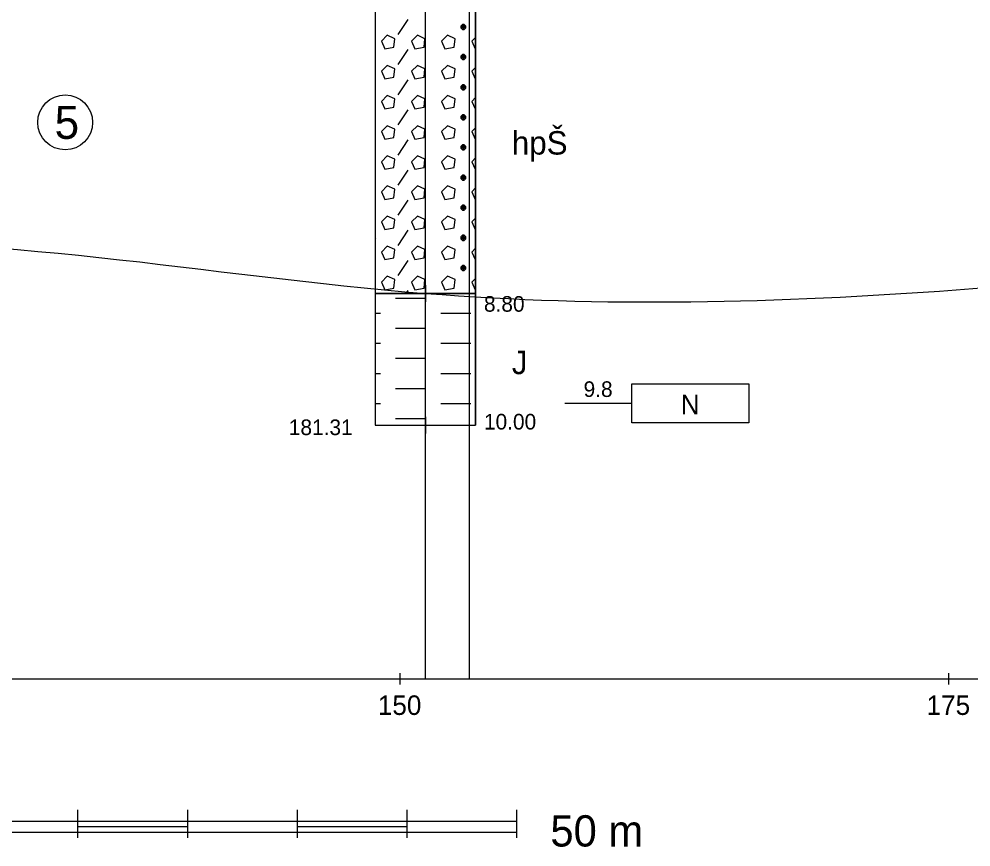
# Model space of a CAD drawing. Extents: x 3042 to 4120, y 576 to 2694.
# Drawn here: x 3387.77 to 3431.14, y 1544.18 to 1581.88 of the extents above; entities that cross this region are included whole.
import ezdxf

# ---------------------------------------------------------------- set-up
doc = ezdxf.new("R2010")
doc.units = 0
for name, color, linetype in [('17', 7, 'Continuous'), ('18', 7, 'Continuous'), ('51', 7, 'Continuous'), ('52', 7, 'Continuous'), ('53', 7, 'Continuous'), ('56', 7, 'Continuous'), ('62', 7, 'Continuous'), ('7', 7, 'Continuous'), ('8', 7, 'Continuous'), ('pomocna', 7, 'Continuous'), ('rozhraní', 7, 'Continuous')]:
    doc.layers.add(name, color=color, linetype=linetype)

msp = doc.modelspace()

# ---------------------------------------------------------------- linework, layer by layer
at = {"layer": '18'}
for p, q in [((3406.282, 1563.388), (3406.282, 1613.388)), ((3406.282, 1563.769), (3406.282, 1563.007)), ((3405.901, 1563.388), (3406.663, 1563.388))]:
    msp.add_line(p, q, dxfattribs=at)
at = {"layer": '51'}
for p, q in [((3405.04, 1581.177), (3405.497, 1581.863)), ((3408.012, 1581.405), (3408.012, 1581.634)), ((3408.568, 1581.047), (3408.393, 1580.872)), ((3405.04, 1579.805), (3405.497, 1580.491)), ((3408.012, 1580.034), (3408.012, 1580.262)), ((3408.568, 1579.676), (3408.393, 1579.5)), ((3405.04, 1578.434), (3405.497, 1579.119)), ((3408.012, 1578.662), (3408.012, 1578.891)), ((3408.568, 1578.304), (3408.393, 1578.129)), ((3405.04, 1577.062), (3405.497, 1577.748)), ((3408.012, 1577.291), (3408.012, 1577.519)), ((3408.568, 1576.932), (3408.393, 1576.757)), ((3405.04, 1575.69), (3405.497, 1576.376)), ((3408.012, 1575.919), (3408.012, 1576.148)), ((3408.568, 1575.561), (3408.393, 1575.386)), ((3405.04, 1574.319), (3405.497, 1575.005)), ((3408.012, 1574.547), (3408.012, 1574.776)), ((3408.568, 1574.189), (3408.393, 1574.014)), ((3405.04, 1572.947), (3405.497, 1573.633)), ((3408.012, 1573.176), (3408.012, 1573.404)), ((3408.568, 1572.818), (3408.393, 1572.642)), ((3405.04, 1571.576), (3405.497, 1572.261)), ((3408.012, 1571.804), (3408.012, 1572.033)), ((3408.568, 1571.446), (3408.393, 1571.271)), ((3405.04, 1570.204), (3405.497, 1570.89)), ((3408.012, 1570.433), (3408.012, 1570.661)), ((3408.568, 1570.074), (3408.393, 1569.899)), ((3404.926, 1569.175), (3405.611, 1569.175)), ((3405.41, 1569.388), (3405.497, 1569.518)), ((3405.611, 1569.175), (3406.297, 1569.175)), ((3403.996, 1568.49), (3404.24, 1568.49)), ((3406.983, 1568.49), (3407.669, 1568.49)), ((3407.669, 1568.49), (3408.355, 1568.49)), ((3404.926, 1567.804), (3405.611, 1567.804)), ((3405.611, 1567.804), (3406.297, 1567.804)), ((3403.996, 1567.118), (3404.24, 1567.118)), ((3406.983, 1567.118), (3407.669, 1567.118)), ((3407.669, 1567.118), (3408.355, 1567.118)), ((3404.926, 1566.432), (3405.611, 1566.432)), ((3405.611, 1566.432), (3406.297, 1566.432)), ((3403.996, 1565.746), (3404.24, 1565.746)), ((3406.983, 1565.746), (3407.669, 1565.746)), ((3407.669, 1565.746), (3408.355, 1565.746)), ((3404.926, 1565.061), (3405.611, 1565.061)), ((3405.611, 1565.061), (3406.297, 1565.061)), ((3403.996, 1564.375), (3404.24, 1564.375)), ((3406.983, 1564.375), (3407.669, 1564.375)), ((3407.669, 1564.375), (3408.355, 1564.375)), ((3404.926, 1563.689), (3405.611, 1563.689)), ((3405.611, 1563.689), (3406.297, 1563.689))]:
    msp.add_line(p, q, dxfattribs=at)
for points in [[(3403.996, 1569.388), (3408.568, 1569.388), (3408.568, 1583.388), (3403.996, 1583.388)], [(3403.996, 1563.388), (3408.568, 1563.388), (3408.568, 1569.388), (3403.996, 1569.388)]]:
    msp.add_lwpolyline(points, close=True, dxfattribs=at)
for points in [[(3403.996, 1581.466), (3404.011, 1581.482), (3404.011, 1581.558), (3403.996, 1581.573)], [(3403.996, 1581.497), (3404.011, 1581.482), (3403.996, 1581.482)], [(3407.974, 1581.634), (3407.897, 1581.558), (3407.897, 1581.482), (3407.974, 1581.405), (3408.05, 1581.405), (3408.126, 1581.482), (3408.126, 1581.558), (3408.05, 1581.634), (3407.974, 1581.634), (3408.126, 1581.482), (3407.897, 1581.482), (3408.05, 1581.634)], [(3404.278, 1580.872), (3404.43, 1580.529), (3404.849, 1580.605), (3404.887, 1580.986), (3404.545, 1581.139), (3404.278, 1580.872)], [(3405.649, 1580.872), (3405.802, 1580.529), (3406.221, 1580.605), (3406.259, 1580.986), (3405.916, 1581.139), (3405.649, 1580.872)], [(3407.021, 1580.872), (3407.173, 1580.529), (3407.593, 1580.605), (3407.631, 1580.986), (3407.288, 1581.139), (3407.021, 1580.872)], [(3408.393, 1580.872), (3408.545, 1580.529), (3408.568, 1580.533)], [(3403.996, 1580.095), (3404.011, 1580.11), (3404.011, 1580.186), (3403.996, 1580.202)], [(3403.996, 1580.125), (3404.011, 1580.11), (3403.996, 1580.11)], [(3407.974, 1580.262), (3407.897, 1580.186), (3407.897, 1580.11), (3407.974, 1580.034), (3408.05, 1580.034), (3408.126, 1580.11), (3408.126, 1580.186), (3408.05, 1580.262), (3407.974, 1580.262), (3408.126, 1580.11), (3407.897, 1580.11), (3408.05, 1580.262)], [(3404.278, 1579.5), (3404.43, 1579.158), (3404.849, 1579.234), (3404.887, 1579.615), (3404.545, 1579.767), (3404.278, 1579.5)], [(3405.649, 1579.5), (3405.802, 1579.158), (3406.221, 1579.234), (3406.259, 1579.615), (3405.916, 1579.767), (3405.649, 1579.5)], [(3407.021, 1579.5), (3407.173, 1579.158), (3407.593, 1579.234), (3407.631, 1579.615), (3407.288, 1579.767), (3407.021, 1579.5)], [(3408.393, 1579.5), (3408.545, 1579.158), (3408.568, 1579.162)], [(3403.996, 1578.723), (3404.011, 1578.738), (3404.011, 1578.815), (3403.996, 1578.83)], [(3403.996, 1578.754), (3404.011, 1578.738), (3403.996, 1578.738)], [(3407.974, 1578.891), (3407.897, 1578.815), (3407.897, 1578.738), (3407.974, 1578.662), (3408.05, 1578.662), (3408.126, 1578.738), (3408.126, 1578.815), (3408.05, 1578.891), (3407.974, 1578.891), (3408.126, 1578.738), (3407.897, 1578.738), (3408.05, 1578.891)], [(3404.278, 1578.129), (3404.43, 1577.786), (3404.849, 1577.862), (3404.887, 1578.243), (3404.545, 1578.396), (3404.278, 1578.129)], [(3405.649, 1578.129), (3405.802, 1577.786), (3406.221, 1577.862), (3406.259, 1578.243), (3405.916, 1578.396), (3405.649, 1578.129)], [(3407.021, 1578.129), (3407.173, 1577.786), (3407.593, 1577.862), (3407.631, 1578.243), (3407.288, 1578.396), (3407.021, 1578.129)], [(3408.393, 1578.129), (3408.545, 1577.786), (3408.568, 1577.79)], [(3403.996, 1577.351), (3404.011, 1577.367), (3404.011, 1577.443), (3403.996, 1577.458)], [(3403.996, 1577.382), (3404.011, 1577.367), (3403.996, 1577.367)], [(3407.974, 1577.519), (3407.897, 1577.443), (3407.897, 1577.367), (3407.974, 1577.291), (3408.05, 1577.291), (3408.126, 1577.367), (3408.126, 1577.443), (3408.05, 1577.519), (3407.974, 1577.519), (3408.126, 1577.367), (3407.897, 1577.367), (3408.05, 1577.519)], [(3404.278, 1576.757), (3404.43, 1576.414), (3404.849, 1576.491), (3404.887, 1576.872), (3404.545, 1577.024), (3404.278, 1576.757)], [(3405.649, 1576.757), (3405.802, 1576.414), (3406.221, 1576.491), (3406.259, 1576.872), (3405.916, 1577.024), (3405.649, 1576.757)], [(3407.021, 1576.757), (3407.173, 1576.414), (3407.593, 1576.491), (3407.631, 1576.872), (3407.288, 1577.024), (3407.021, 1576.757)], [(3408.393, 1576.757), (3408.545, 1576.414), (3408.568, 1576.418)], [(3403.996, 1575.98), (3404.011, 1575.995), (3404.011, 1576.071), (3403.996, 1576.087)], [(3407.974, 1576.148), (3407.897, 1576.071), (3407.897, 1575.995), (3407.974, 1575.919), (3408.05, 1575.919), (3408.126, 1575.995), (3408.126, 1576.071), (3408.05, 1576.148), (3407.974, 1576.148), (3408.126, 1575.995), (3407.897, 1575.995), (3408.05, 1576.148)], [(3403.996, 1576.011), (3404.011, 1575.995), (3403.996, 1575.995)], [(3404.278, 1575.386), (3404.43, 1575.043), (3404.849, 1575.119), (3404.887, 1575.5), (3404.545, 1575.652), (3404.278, 1575.386)], [(3405.649, 1575.386), (3405.802, 1575.043), (3406.221, 1575.119), (3406.259, 1575.5), (3405.916, 1575.652), (3405.649, 1575.386)], [(3407.021, 1575.386), (3407.173, 1575.043), (3407.593, 1575.119), (3407.631, 1575.5), (3407.288, 1575.652), (3407.021, 1575.386)], [(3408.393, 1575.386), (3408.545, 1575.043), (3408.568, 1575.047)], [(3407.974, 1574.776), (3407.897, 1574.7), (3407.897, 1574.624), (3407.974, 1574.547), (3408.05, 1574.547), (3408.126, 1574.624), (3408.126, 1574.7), (3408.05, 1574.776), (3407.974, 1574.776), (3408.126, 1574.624), (3407.897, 1574.624), (3408.05, 1574.776)], [(3403.996, 1574.608), (3404.011, 1574.624), (3404.011, 1574.7), (3403.996, 1574.715)], [(3403.996, 1574.639), (3404.011, 1574.624), (3403.996, 1574.624)], [(3404.278, 1574.014), (3404.43, 1573.671), (3404.849, 1573.747), (3404.887, 1574.128), (3404.545, 1574.281), (3404.278, 1574.014)], [(3405.649, 1574.014), (3405.802, 1573.671), (3406.221, 1573.747), (3406.259, 1574.128), (3405.916, 1574.281), (3405.649, 1574.014)], [(3407.021, 1574.014), (3407.173, 1573.671), (3407.593, 1573.747), (3407.631, 1574.128), (3407.288, 1574.281), (3407.021, 1574.014)], [(3408.393, 1574.014), (3408.545, 1573.671), (3408.568, 1573.675)], [(3403.996, 1573.237), (3404.011, 1573.252), (3404.011, 1573.328), (3403.996, 1573.344)], [(3403.996, 1573.267), (3404.011, 1573.252), (3403.996, 1573.252)], [(3407.974, 1573.404), (3407.897, 1573.328), (3407.897, 1573.252), (3407.974, 1573.176), (3408.05, 1573.176), (3408.126, 1573.252), (3408.126, 1573.328), (3408.05, 1573.404), (3407.974, 1573.404), (3408.126, 1573.252), (3407.897, 1573.252), (3408.05, 1573.404)], [(3404.278, 1572.642), (3404.43, 1572.3), (3404.849, 1572.376), (3404.887, 1572.757), (3404.545, 1572.909), (3404.278, 1572.642)], [(3405.649, 1572.642), (3405.802, 1572.3), (3406.221, 1572.376), (3406.259, 1572.757), (3405.916, 1572.909), (3405.649, 1572.642)], [(3407.021, 1572.642), (3407.173, 1572.3), (3407.593, 1572.376), (3407.631, 1572.757), (3407.288, 1572.909), (3407.021, 1572.642)], [(3408.393, 1572.642), (3408.545, 1572.3), (3408.568, 1572.304)], [(3403.996, 1571.865), (3404.011, 1571.88), (3404.011, 1571.957), (3403.996, 1571.972)], [(3403.996, 1571.896), (3404.011, 1571.88), (3403.996, 1571.88)], [(3407.974, 1572.033), (3407.897, 1571.957), (3407.897, 1571.88), (3407.974, 1571.804), (3408.05, 1571.804), (3408.126, 1571.88), (3408.126, 1571.957), (3408.05, 1572.033), (3407.974, 1572.033), (3408.126, 1571.88), (3407.897, 1571.88), (3408.05, 1572.033)], [(3404.278, 1571.271), (3404.43, 1570.928), (3404.849, 1571.004), (3404.887, 1571.385), (3404.545, 1571.538), (3404.278, 1571.271)], [(3405.649, 1571.271), (3405.802, 1570.928), (3406.221, 1571.004), (3406.259, 1571.385), (3405.916, 1571.538), (3405.649, 1571.271)], [(3407.021, 1571.271), (3407.173, 1570.928), (3407.593, 1571.004), (3407.631, 1571.385), (3407.288, 1571.538), (3407.021, 1571.271)], [(3408.393, 1571.271), (3408.545, 1570.928), (3408.568, 1570.932)], [(3403.996, 1570.493), (3404.011, 1570.509), (3404.011, 1570.585), (3403.996, 1570.6)], [(3403.996, 1570.524), (3404.011, 1570.509), (3403.996, 1570.509)], [(3407.974, 1570.661), (3407.897, 1570.585), (3407.897, 1570.509), (3407.974, 1570.433), (3408.05, 1570.433), (3408.126, 1570.509), (3408.126, 1570.585), (3408.05, 1570.661), (3407.974, 1570.661), (3408.126, 1570.509), (3407.897, 1570.509), (3408.05, 1570.661)], [(3404.278, 1569.899), (3404.43, 1569.556), (3404.849, 1569.633), (3404.887, 1570.014), (3404.545, 1570.166), (3404.278, 1569.899)], [(3405.649, 1569.899), (3405.802, 1569.556), (3406.221, 1569.633), (3406.259, 1570.014), (3405.916, 1570.166), (3405.649, 1569.899)], [(3407.021, 1569.899), (3407.173, 1569.556), (3407.593, 1569.633), (3407.631, 1570.014), (3407.288, 1570.166), (3407.021, 1569.899)], [(3408.393, 1569.899), (3408.545, 1569.556), (3408.568, 1569.56)]]:
    msp.add_lwpolyline(points, dxfattribs=at)
at = {"layer": '53'}
for p, q in [((3403.996, 1613.388), (3403.996, 1563.388)), ((3408.568, 1613.388), (3408.568, 1563.388)), ((3403.996, 1569.388), (3408.568, 1569.388)), ((3403.996, 1563.388), (3408.568, 1563.388))]:
    msp.add_line(p, q, dxfattribs=at)
at = {"layer": '56'}
for p, q in [((3406.282, 1569.769), (3406.282, 1569.007)), ((3405.901, 1569.388), (3406.663, 1569.388)), ((3406.282, 1563.769), (3406.282, 1563.007)), ((3405.901, 1563.388), (3406.663, 1563.388))]:
    msp.add_line(p, q, dxfattribs=at)
at = {"layer": '62'}
msp.add_line((3412.632, 1564.388), (3415.68, 1564.388), dxfattribs=at)
msp.add_lwpolyline([(3421.014, 1563.499), (3415.68, 1563.499), (3415.68, 1565.277), (3421.014, 1565.277), (3421.014, 1563.499)], dxfattribs=at)
at = {"layer": '7'}
for p, q in [((3255.132, 1551.838), (3515.772, 1551.838)), ((3405.132, 1551.584), (3405.132, 1552.092)), ((3430.132, 1551.584), (3430.132, 1552.092))]:
    msp.add_line(p, q, dxfattribs=at)
at = {"layer": '8'}
for p, q in [((3390.452, 1544.599), (3390.452, 1545.869)), ((3395.452, 1544.599), (3395.452, 1545.869)), ((3400.452, 1544.599), (3400.452, 1545.869)), ((3405.452, 1544.599), (3405.452, 1545.869)), ((3410.452, 1544.599), (3410.452, 1545.869)), ((3360.452, 1545.361), (3410.452, 1545.361)), ((3360.452, 1544.853), (3410.452, 1544.853)), ((3390.452, 1545.107), (3395.452, 1545.107)), ((3400.452, 1545.107), (3405.452, 1545.107))]:
    msp.add_line(p, q, dxfattribs=at)
at = {"layer": 'pomocna'}
for p, q in [((3406.282, 1551.838), (3406.282, 1613.388)), ((3408.292, 1551.838), (3408.292, 1611.375))]:
    msp.add_line(p, q, dxfattribs=at)
at = {"layer": 'rozhraní'}
msp.add_circle((3389.871, 1577.175), 1.25, dxfattribs=at)
msp.add_spline([(3259.44, 1578.878), (3265.132, 1578.438), (3304.222, 1572.038), (3343.272, 1565.888), (3376.602, 1571.588), (3406.282, 1569.388), (3454.612, 1572.038), (3505.772, 1575.788), (3516.375, 1575.788)], degree=3, dxfattribs=at)

# ---------------------------------------------------------------- texts
at = {"layer": '17'}
msp.add_text('181.31', height=0.7112, dxfattribs=at).set_placement((3400.059, 1562.936))
at = {"layer": '52'}
for s, height, p in [('hpŠ', 1.0668, (3410.219, 1575.71)), ('8.80', 0.7112, (3408.949, 1568.554)), ('J', 1.067, (3410.219, 1565.71)), ('10.00', 0.7112, (3408.949, 1563.19))]:
    msp.add_text(s, height=height, dxfattribs=at).set_placement(p)
at = {"layer": '62'}
for s, height, p in [('9.8', 0.7112, (3413.489, 1564.673)), ('N', 0.889, (3417.913, 1563.887))]:
    msp.add_text(s, height=height, dxfattribs=at).set_placement(p)
at = {"layer": '7'}
for s, p in [('150', (3404.116, 1550.194)), ('175', (3429.116, 1550.194))]:
    msp.add_text(s, height=0.889, dxfattribs=at).set_placement(p)
at = {"layer": '8'}
msp.add_text('50 m', height=1.4224, dxfattribs=at).set_placement((3411.976, 1544.203))
at = {"layer": 'rozhraní'}
msp.add_text('5', height=1.5, dxfattribs=at).set_placement((3389.39, 1576.425))

doc.saveas('drawing.dxf')
